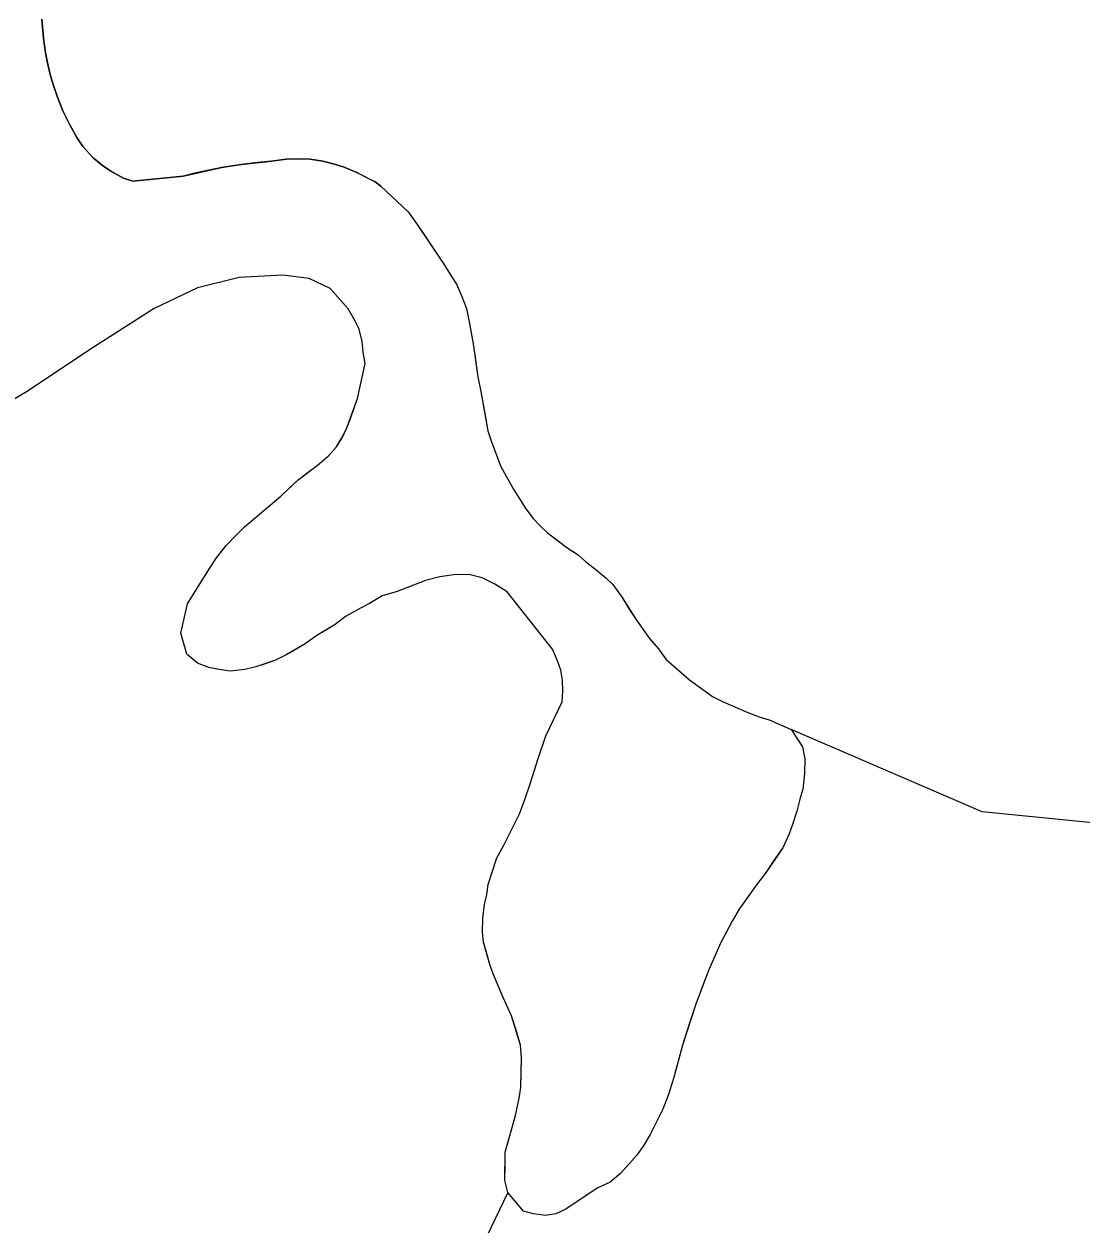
# Model space of a CAD drawing. Extents: x 3245246 to 3283090, y 806824 to 832173.
# Drawn here: x 3271027.9 to 3271353.3, y 828506.3 to 828875.6 of the extents above; entities that cross this region are included whole.
import ezdxf

# ---------------------------------------------------------------- set-up
doc = ezdxf.new("R2010")
doc.units = 0
doc.layers.add('V-SITE-VEGE', color=7, linetype='Continuous')
doc.layers.add('V-TOPO-SHOR', color=7, linetype='Continuous')

msp = doc.modelspace()

# ---------------------------------------------------------------- linework, layer by layer
at = {"layer": 'V-SITE-VEGE'}
for p, q in [((3271033.43, 828877.14), (3271033.99, 828871.27)), ((3271033.99, 828871.27), (3271034.58, 828866.78)), ((3271034.58, 828866.78), (3271035.2, 828863.67)), ((3271035.2, 828863.67), (3271036.15, 828859.69)), ((3271036.15, 828859.69), (3271037.11, 828856.4)), ((3271037.11, 828856.4), (3271038.25, 828853.1)), ((3271038.25, 828853.1), (3271039.88, 828848.93)), ((3271039.88, 828848.93), (3271042.02, 828844.58)), ((3271042.02, 828844.58), (3271044.18, 828840.74)), ((3271044.18, 828840.74), (3271046.01, 828837.95)), ((3271046.01, 828837.95), (3271049.21, 828834.43)), ((3271049.21, 828834.43), (3271052.09, 828832.13)), ((3271052.09, 828832.13), (3271054.63, 828830.35)), ((3271088.76, 828831.51), (3271094.8, 828832.42)), ((3271094.8, 828832.42), (3271104.13, 828833.42)), ((3271104.13, 828833.42), (3271108.62, 828834.01)), ((3271108.62, 828834.01), (3271112.41, 828834.1)), ((3271112.41, 828834.1), (3271116.02, 828834.03)), ((3271116.02, 828834.03), (3271119.97, 828833.42)), ((3271119.97, 828833.42), (3271123.57, 828832.48)), ((3271123.57, 828832.48), (3271126.47, 828831.56)), ((3271054.63, 828830.35), (3271058.55, 828828.2)), ((3271061.45, 828827.28), (3271076.99, 828828.84)), ((3271076.99, 828828.84), (3271088.76, 828831.51)), ((3271126.47, 828831.56), (3271130.4, 828829.93)), ((3271130.4, 828829.93), (3271136.02, 828827.05)), ((3271058.55, 828828.2), (3271061.45, 828827.28)), ((3271136.02, 828827.05), (3271137.81, 828825.69)), ((3271137.81, 828825.69), (3271146.17, 828817.8)), ((3271146.17, 828817.8), (3271148.78, 828814.22)), ((3271148.78, 828814.22), (3271157, 828802.05)), ((3271157, 828802.05), (3271161.2, 828795.34)), ((3271094.23, 828797.64), (3271081.41, 828794.47)), ((3271107.68, 828798.38), (3271094.23, 828797.64)), ((3271115.75, 828797.35), (3271107.68, 828798.38)), ((3271122.22, 828794.28), (3271115.75, 828797.35)), ((3271161.2, 828795.34), (3271162.78, 828791.79)), ((3271081.41, 828794.47), (3271068.01, 828788.04)), ((3271127.74, 828788), (3271122.22, 828794.28)), ((3271162.78, 828791.79), (3271164.15, 828788.04)), ((3271068.01, 828788.04), (3271048.11, 828775.38)), ((3271129.73, 828784.64), (3271127.74, 828788)), ((3271164.15, 828788.04), (3271165.08, 828783.47)), ((3271131.12, 828781.72), (3271129.73, 828784.64)), ((3271132.07, 828777.97), (3271131.12, 828781.72)), ((3271165.08, 828783.47), (3271166.19, 828777.24)), ((3271132.41, 828774.66), (3271132.07, 828777.97)), ((3271166.19, 828777.24), (3271167.62, 828767.07)), ((3271048.11, 828775.38), (3271028.89, 828762.54)), ((3271132.96, 828771.13), (3271132.41, 828774.66)), ((3271130.66, 828760.42), (3271132.96, 828771.13)), ((3271167.62, 828767.07), (3271168.56, 828762.5)), ((3271028.89, 828762.54), (3271011.97, 828752.57)), ((3271168.56, 828762.5), (3271170.78, 828750.45)), ((3271127.36, 828751.39), (3271130.66, 828760.42)), ((3271125.84, 828748.32), (3271127.36, 828751.39)), ((3271124.13, 828745.46), (3271125.84, 828748.32)), ((3271170.78, 828750.45), (3271171.75, 828747.33)), ((3271171.75, 828747.33), (3271174.68, 828739.61)), ((3271121.8, 828742.82), (3271124.13, 828745.46)), ((3271112.33, 828735.37), (3271118.22, 828739.8)), ((3271118.22, 828739.8), (3271121.8, 828742.82)), ((3271174.68, 828739.61), (3271176.47, 828736.26)), ((3271176.47, 828736.26), (3271178.67, 828732.49)), ((3271107.05, 828730.31), (3271112.33, 828735.37)), ((3271178.67, 828732.49), (3271180.66, 828729.14)), ((3271095.88, 828720.83), (3271107.05, 828730.31)), ((3271180.66, 828729.14), (3271182.47, 828726.41)), ((3271182.47, 828726.41), (3271184.68, 828723.47)), ((3271184.68, 828723.47), (3271186.9, 828721.15)), ((3271186.9, 828721.15), (3271189.13, 828719.03)), ((3271090.17, 828715.17), (3271093.35, 828718.41)), ((3271093.35, 828718.41), (3271095.88, 828720.83)), ((3271189.13, 828719.03), (3271195.04, 828714.56)), ((3271087.19, 828711.3), (3271090.17, 828715.17)), ((3271195.04, 828714.56), (3271198.5, 828712.21)), ((3271085.06, 828708.04), (3271087.19, 828711.3)), ((3271198.5, 828712.21), (3271200.94, 828710.09)), ((3271200.94, 828710.09), (3271203.99, 828707.74)), ((3271078.31, 828697.15), (3271085.06, 828708.04)), ((3271203.99, 828707.74), (3271207.04, 828705.2)), ((3271151.58, 828704.33), (3271142.82, 828701)), ((3271155.95, 828705.47), (3271151.58, 828704.33)), ((3271160.93, 828706.19), (3271155.95, 828705.47)), ((3271165.27, 828706.1), (3271160.93, 828706.19)), ((3271168.98, 828705.19), (3271165.27, 828706.1)), ((3271172.86, 828703.25), (3271168.98, 828705.19)), ((3271176.74, 828700.89), (3271172.86, 828703.25)), ((3271207.04, 828705.2), (3271209.27, 828703.08)), ((3271209.27, 828703.08), (3271212.08, 828699.09)), ((3271138.24, 828699.65), (3271134.26, 828697.25)), ((3271142.82, 828701), (3271138.24, 828699.65)), ((3271190.64, 828683.21), (3271176.74, 828700.89)), ((3271212.08, 828699.09), (3271216.48, 828692.17)), ((3271076.26, 828688.19), (3271078.31, 828697.15)), ((3271131.54, 828695.86), (3271126.94, 828693.27)), ((3271134.26, 828697.25), (3271131.54, 828695.86)), ((3271126.94, 828693.27), (3271123.78, 828690.86)), ((3271216.48, 828692.17), (3271220.49, 828686.5)), ((3271078.11, 828681.66), (3271076.26, 828688.19)), ((3271123.78, 828690.86), (3271118.12, 828687.47)), ((3271114.55, 828684.85), (3271108.68, 828681.46)), ((3271118.12, 828687.47), (3271114.55, 828684.85)), ((3271220.49, 828686.5), (3271223.32, 828683.33)), ((3271081.32, 828678.95), (3271078.11, 828681.66)), ((3271108.68, 828681.46), (3271105.34, 828679.88)), ((3271192.21, 828679.66), (3271190.64, 828683.21)), ((3271223.32, 828683.33), (3271225.53, 828680.18)), ((3271084.81, 828677.63), (3271081.32, 828678.95)), ((3271087.9, 828676.95), (3271084.81, 828677.63)), ((3271091.41, 828676.46), (3271087.9, 828676.95)), ((3271095.97, 828676.98), (3271091.41, 828676.46)), ((3271099.29, 828677.74), (3271095.97, 828676.98)), ((3271105.34, 828679.88), (3271099.29, 828677.74)), ((3271193.19, 828676.74), (3271192.21, 828679.66)), ((3271225.53, 828680.18), (3271232.83, 828673.82)), ((3271193.74, 828673.63), (3271193.19, 828676.74)), ((3271193.87, 828670.32), (3271193.74, 828673.63)), ((3271232.83, 828673.82), (3271239.94, 828668.64)), ((3271193.6, 828667.01), (3271193.87, 828670.32)), ((3271188.61, 828656.57), (3271193.6, 828667.01)), ((3271239.94, 828668.64), (3271243, 828667.13)), ((3271243, 828667.13), (3271250.82, 828663.71)), ((3271250.82, 828663.71), (3271254.31, 828662.39)), ((3271254.31, 828662.39), (3271257.39, 828661.5)), ((3271257.39, 828661.5), (3271264.16, 828658.46)), ((3271264.16, 828658.46), (3271267.56, 828653.21)), ((3271186.19, 828649.59), (3271188.61, 828656.57)), ((3271267.56, 828653.21), (3271268.31, 828649.47)), ((3271183.74, 828641.78), (3271186.19, 828649.59)), ((3271268.31, 828649.47), (3271268.21, 828644.92)), ((3271268.21, 828644.92), (3271267.69, 828640.18)), ((3271181.98, 828636.65), (3271183.74, 828641.78)), ((3271267.69, 828640.18), (3271266.8, 828637.09)), ((3271180.44, 828632.55), (3271181.98, 828636.65)), ((3271266.8, 828637.09), (3271265.89, 828633.39)), ((3271175.68, 828622.93), (3271180.44, 828632.55)), ((3271265.89, 828633.39), (3271264.56, 828629.28)), ((3271264.56, 828629.28), (3271263.46, 828626.41)), ((3271263.46, 828626.41), (3271261.51, 828622.11)), ((3271173.53, 828619.04), (3271175.68, 828622.93)), ((3271261.51, 828622.11), (3271256.38, 828614.57)), ((3271170.87, 828610.83), (3271173.53, 828619.04)), ((3271256.38, 828614.57), (3271253.19, 828610.29)), ((3271170.39, 828607.73), (3271170.87, 828610.83)), ((3271169.7, 828604.65), (3271170.39, 828607.73)), ((3271253.19, 828610.29), (3271248.07, 828603.16)), ((3271169.2, 828600.31), (3271169.7, 828604.65)), ((3271248.07, 828603.16), (3271245.92, 828599.48)), ((3271169.11, 828596.18), (3271169.2, 828600.31)), ((3271245.92, 828599.48), (3271242.47, 828592.94)), ((3271169.45, 828593.07), (3271169.11, 828596.18)), ((3271171.37, 828586.2), (3271169.45, 828593.07)), ((3271242.47, 828592.94), (3271238.77, 828584.54)), ((3271172.35, 828583.28), (3271171.37, 828586.2)), ((3271238.77, 828584.54), (3271234.83, 828574.28)), ((3271175.5, 828575.97), (3271172.35, 828583.28)), ((3271178.06, 828570.33), (3271175.5, 828575.97)), ((3271234.83, 828574.28), (3271230.62, 828561.34)), ((3271180.77, 828561.38), (3271178.06, 828570.33)), ((3271181.1, 828557.44), (3271180.77, 828561.38)), ((3271230.62, 828561.34), (3271227.91, 828551.06)), ((3271180.9, 828548.34), (3271181.1, 828557.44)), ((3271180.41, 828545.05), (3271180.9, 828548.34)), ((3271227.91, 828551.06), (3271226.36, 828546.12)), ((3271179.27, 828539.69), (3271180.41, 828545.05)), ((3271226.36, 828546.12), (3271224.61, 828541.61)), ((3271224.61, 828541.61), (3271220.72, 828533.83)), ((3271176.12, 828528.38), (3271179.27, 828539.69)), ((3271220.72, 828533.83), (3271218.78, 828530.57)), ((3271218.78, 828530.57), (3271216.65, 828527.51)), ((3271175.94, 828519.7), (3271176.12, 828528.38)), ((3271216.65, 828527.51), (3271211.56, 828521.83)), ((3271211.56, 828521.83), (3271208.4, 828519.21)), ((3271176.89, 828515.96), (3271175.94, 828519.7)), ((3271208.4, 828519.21), (3271204.64, 828517.43)), ((3271181.73, 828510.27), (3271176.89, 828515.96)), ((3271204.64, 828517.43), (3271197.3, 828512.62)), ((3271194.78, 828510.81), (3271191.64, 828509.43)), ((3271197.3, 828512.62), (3271194.78, 828510.81)), ((3271184.81, 828509.37), (3271181.73, 828510.27)), ((3271188.53, 828508.88), (3271184.81, 828509.37)), ((3271191.64, 828509.43), (3271188.53, 828508.88))]:
    msp.add_line(p, q, dxfattribs=at)
at = {"layer": 'V-TOPO-SHOR'}
for points in [[(3271137.81, 828825.69), (3271136.02, 828827.05), (3271133.12, 828828.49), (3271130.4, 828829.93), (3271126.47, 828831.56), (3271123.57, 828832.48), (3271119.97, 828833.42), (3271116.02, 828834.03), (3271112.41, 828834.1), (3271108.62, 828834.01), (3271104.13, 828833.42), (3271099.81, 828833), (3271094.8, 828832.42), (3271088.76, 828831.51), (3271080.97, 828829.79), (3271076.99, 828828.84), (3271061.45, 828827.28), (3271058.55, 828828.2), (3271054.63, 828830.35), (3271052.09, 828832.13), (3271049.21, 828834.43), (3271046.01, 828837.95), (3271044.18, 828840.74), (3271042.02, 828844.58), (3271039.88, 828848.93), (3271038.25, 828853.1), (3271037.11, 828856.4), (3271036.15, 828859.69), (3271035.2, 828863.67), (3271034.58, 828866.78), (3271033.99, 828871.27), (3271033.43, 828877.14)], [(3271137.81, 828825.69), (3271146.17, 828817.8), (3271148.78, 828814.22), (3271150.79, 828811.29), (3271157, 828802.05), (3271159.2, 828798.49), (3271161.2, 828795.34), (3271162.78, 828791.79), (3271164.15, 828788.04), (3271165.08, 828783.47), (3271166.19, 828777.24), (3271166.91, 828772.26), (3271167.62, 828767.07), (3271168.56, 828762.5), (3271170.04, 828754.6), (3271170.78, 828750.45), (3271171.75, 828747.33), (3271174.68, 828739.61), (3271176.47, 828736.26), (3271178.67, 828732.49), (3271180.66, 828729.14), (3271182.47, 828726.41), (3271184.68, 828723.47), (3271186.9, 828721.15), (3271189.13, 828719.03), (3271191.98, 828716.9), (3271195.04, 828714.56), (3271198.5, 828712.21), (3271200.94, 828710.09), (3271203.99, 828707.74), (3271207.04, 828705.2), (3271209.27, 828703.08), (3271212.08, 828699.09), (3271214.28, 828695.53), (3271216.48, 828692.17), (3271220.49, 828686.5), (3271223.32, 828683.33), (3271225.53, 828680.18), (3271232.83, 828673.82), (3271239.94, 828668.64), (3271243, 828667.13), (3271250.82, 828663.71), (3271254.31, 828662.39), (3271257.39, 828661.5), (3271260.88, 828659.97), (3271264.16, 828658.46), (3271267.56, 828653.21), (3271268.31, 828649.47), (3271268.21, 828644.93), (3271267.69, 828640.18), (3271266.8, 828637.09), (3271265.89, 828633.39), (3271264.56, 828629.28), (3271263.46, 828626.41), (3271261.51, 828622.11), (3271259.38, 828619.05), (3271256.38, 828614.57), (3271253.19, 828610.29), (3271248.07, 828603.16), (3271245.92, 828599.48), (3271243.98, 828595.8), (3271242.47, 828592.94), (3271240.95, 828589.46), (3271238.77, 828584.54), (3271237.02, 828580.02), (3271234.83, 828574.28), (3271232.83, 828568.12), (3271231.94, 828565.24), (3271230.62, 828561.34), (3271229.04, 828555.17), (3271227.91, 828551.06), (3271226.36, 828546.12), (3271224.61, 828541.61), (3271222.45, 828537.31), (3271220.72, 828533.83), (3271218.78, 828530.57), (3271216.65, 828527.51), (3271211.56, 828521.83), (3271208.4, 828519.21), (3271204.64, 828517.43), (3271197.3, 828512.62), (3271194.78, 828510.81), (3271191.64, 828509.43), (3271188.53, 828508.88), (3271184.81, 828509.37), (3271181.73, 828510.27), (3271176.89, 828515.96), (3271175.94, 828519.7), (3271176.04, 828524.25), (3271176.12, 828528.38), (3271177.24, 828532.29), (3271178.37, 828536.4), (3271179.27, 828539.69), (3271180.41, 828545.05), (3271180.9, 828548.34), (3271181.01, 828553.31), (3271181.1, 828557.44), (3271180.77, 828561.38), (3271179.42, 828565.96), (3271178.06, 828570.33), (3271175.5, 828575.97)], [(3271175.5, 828575.97), (3271173.73, 828580.15), (3271172.35, 828583.28), (3271171.37, 828586.2), (3271170.41, 828589.53), (3271169.45, 828593.07), (3271169.11, 828596.18), (3271169.2, 828600.31), (3271169.7, 828604.65), (3271170.39, 828607.73), (3271170.87, 828610.83), (3271171.98, 828614.32), (3271173.53, 828619.04), (3271175.68, 828622.93), (3271178.06, 828627.63), (3271180.44, 828632.55), (3271181.98, 828636.65), (3271183.74, 828641.78), (3271186.19, 828649.59), (3271188.61, 828656.57), (3271193.6, 828667.01), (3271193.87, 828670.32), (3271193.74, 828673.63), (3271193.19, 828676.74), (3271192.21, 828679.66), (3271190.64, 828683.21), (3271176.74, 828700.89), (3271172.86, 828703.25), (3271168.98, 828705.19), (3271165.27, 828706.1), (3271160.93, 828706.19), (3271155.95, 828705.47), (3271151.58, 828704.33), (3271147.83, 828702.96), (3271142.82, 828701), (3271138.24, 828699.65), (3271134.26, 828697.25), (3271131.54, 828695.86), (3271126.94, 828693.27), (3271123.78, 828690.86), (3271120.85, 828689.06), (3271118.12, 828687.47), (3271114.55, 828684.85), (3271111.41, 828683.06), (3271108.68, 828681.46), (3271105.34, 828679.88), (3271102.21, 828678.71), (3271099.29, 828677.74), (3271095.97, 828676.98), (3271091.41, 828676.46), (3271087.9, 828676.95), (3271084.81, 828677.63), (3271081.32, 828678.95), (3271078.11, 828681.66), (3271076.26, 828688.19), (3271078.31, 828697.15), (3271085.06, 828708.04), (3271087.19, 828711.3), (3271090.17, 828715.17), (3271093.35, 828718.41), (3271095.88, 828720.83), (3271107.05, 828730.31), (3271109.58, 828732.74), (3271112.33, 828735.37), (3271115.06, 828737.38), (3271118.22, 828739.8), (3271121.8, 828742.82), (3271124.13, 828745.46), (3271125.85, 828748.32), (3271127.36, 828751.39), (3271128.46, 828754.26), (3271129.56, 828757.55), (3271130.66, 828760.42), (3271132.96, 828771.13), (3271132.41, 828774.66), (3271132.07, 828777.97), (3271131.12, 828781.72), (3271129.73, 828784.64), (3271127.74, 828788), (3271122.22, 828794.28), (3271115.75, 828797.35), (3271107.68, 828798.38), (3271094.23, 828797.64), (3271081.41, 828794.47), (3271068.01, 828788.04), (3271048.11, 828775.38), (3271028.89, 828762.54), (3271011.97, 828752.57)], [(3271473.91, 828610.95), (3271456.62, 828621.03), (3271414.08, 828627.11), (3271383.7, 828627.11), (3271322.93, 828633.19), (3271264.16, 828658.46)], [(3271176.89, 828515.96), (3271154.76, 828469.96), (3271154.76, 828461.97), (3271158.74, 828441.99), (3271186.69, 828406.03), (3271206.66, 828386.04), (3271218.63, 828374.05), (3271222.63, 828366.06), (3271226.61, 828346.09), (3271230.6, 828334.1), (3271238.58, 828310.13), (3271246.56, 828286.16), (3271246.55, 828266.18), (3271238.55, 828250.21), (3271238.55, 828234.23), (3271246.52, 828206.26), (3271246.52, 828198.27), (3271258.5, 828186.29), (3271266.49, 828178.29), (3271306.43, 828170.29), (3271341.16, 828177.45)]]:
    msp.add_lwpolyline(points, dxfattribs=at)

doc.saveas('drawing.dxf')
